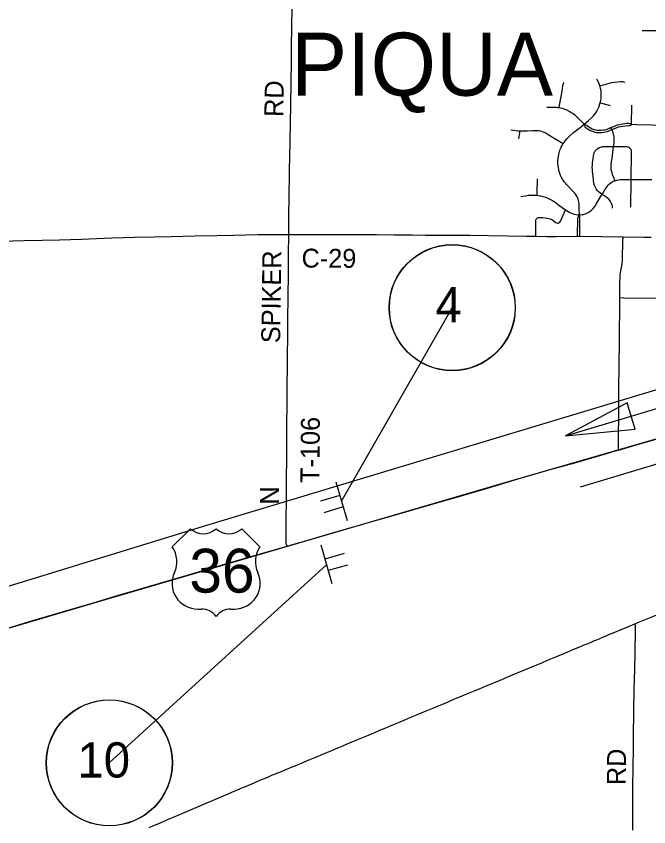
# Model space of a CAD drawing. Extents: x -87 to 2145, y -2128 to 440.
# Drawn here: x 138.4 to 188.6, y 71.9 to 136.3 of the extents above; entities that cross this region are included whole.
import ezdxf

# ---------------------------------------------------------------- set-up
doc = ezdxf.new("R2010")
doc.units = 0
for name, color, linetype in [('BR_P_Gen_Text', 7, 'Continuous'), ('Default', 7, 'Continuous'), ('GM_X_City_Street', 7, 'Continuous'), ('GM_X_Corporation_Text', 7, 'Continuous'), ('GM_X_County_Road', 7, 'Continuous'), ('GM_X_County_Road_Text', 7, 'Continuous'), ('GM_X_Rail_Line', 7, 'Continuous'), ('GM_X_Township_Road', 7, 'Continuous'), ('GM_X_Township_Road_Text', 7, 'Continuous'), ('GM_X_US_Location', 7, 'Continuous'), ('GM_X_US_Route', 7, 'Continuous'), ('GM_X_US_Shield', 7, 'Continuous'), ('SH_Masking', 7, 'Continuous'), ('SH_Text', 7, 'Continuous'), ('SN_P_Signs', 7, 'Continuous')]:
    doc.layers.add(name, color=color, linetype=linetype)

msp = doc.modelspace()

# ---------------------------------------------------------------- linework, layer by layer
at = {"layer": 'BR_P_Gen_Text'}
msp.add_lwpolyline([(187.498, 103.462), (186.875, 105.554), (181.957, 102.949)], close=True, dxfattribs=at)
at = {"layer": 'Default'}
for p, q in [((181.957, 102.949), (194.902, 106.807)), ((196.074, 102.731), (183.129, 98.874)), ((187.777, 102.282), (187.878, 102.311))]:
    msp.add_line(p, q, dxfattribs=at)
for points in [[(187.878, 102.311), (189.977, 102.913), (191.831, 103.459), (192.567, 103.673)], [(180.742, 100.255), (182.714, 100.807), (185.158, 101.518), (185.837, 101.713), (185.942, 101.744)], [(185.942, 101.744), (186.179, 101.813), (187.777, 102.282)], [(176.639, 99.062), (178.291, 99.544), (180.742, 100.255)], [(159.862, 94.181), (160.411, 94.341), (160.884, 94.475), (161.8, 94.734), (162.32, 94.886), (162.871, 95.045), (164.853, 95.632), (165.609, 95.853), (166.146, 96.004), (166.793, 96.188), (167.171, 96.299), (167.927, 96.519), (168.732, 96.747), (172.196, 97.76), (173.411, 98.107), (175.412, 98.687), (176.639, 99.062)], [(133.694, 86.485), (133.8, 86.517), (135.427, 87.003), (136.486, 87.322), (138.033, 87.78), (139.694, 88.277), (142.302, 89.049), (144.757, 89.77), (146.219, 90.197), (149.687, 91.217), (151.588, 91.771), (153.73, 92.398), (154.915, 92.745), (156.272, 93.142), (157.28, 93.436), (158.387, 93.752), (159.127, 93.965), (159.862, 94.181)]]:
    msp.add_lwpolyline(points, dxfattribs=at)
at = {"layer": 'GM_X_City_Street'}
msp.add_line((187.22, 127.686), (187.227, 129.197), dxfattribs=at)
for points in [[(188.066, 135.124), (189.267, 135.13)], [(183.069, 120.491), (183.065, 120.956), (183.044, 121.413), (183.03, 121.508), (183.004, 121.621), (182.968, 121.732), (182.922, 121.853), (182.864, 121.97), (182.756, 122.132), (182.678, 122.224), (182.548, 122.37), (182.069, 122.865), (181.962, 122.989), (181.867, 123.115), (181.741, 123.311), (181.639, 123.498), (181.583, 123.619), (181.523, 123.776), (181.477, 123.916), (181.435, 124.073), (181.404, 124.238), (181.385, 124.37), (181.372, 124.568), (181.371, 124.783), (181.382, 124.965), (181.405, 125.145), (181.431, 125.287), (181.457, 125.407), (181.487, 125.515), (181.524, 125.627), (181.568, 125.739), (181.62, 125.853), (181.695, 125.996), (181.785, 126.139), (181.855, 126.242), (181.949, 126.371), (182.075, 126.524), (182.233, 126.694), (182.364, 126.819), (182.603, 127.022), (182.925, 127.276), (183.388, 127.642), (183.445, 127.69), (183.805, 127.987), (184.06, 128.216), (184.174, 128.332), (184.279, 128.457), (184.375, 128.59), (184.462, 128.731), (184.54, 128.877), (184.615, 129.045), (184.679, 129.219), (184.728, 129.389), (184.769, 129.578), (184.792, 129.727), (184.804, 129.876), (184.809, 130.025), (184.803, 130.206), (184.789, 130.353), (184.758, 130.529), (184.724, 130.671), (184.706, 130.726), (184.679, 130.81), (184.617, 130.959), (184.521, 131.148), (184.467, 131.249)], [(181.463, 128.998), (181.502, 129.204), (181.629, 129.895), (181.705, 130.297), (181.75, 130.72), (181.762, 130.784), (181.78, 130.847), (181.808, 130.906), (181.873, 131.02)], [(184.706, 130.726), (184.892, 130.785), (185.201, 130.876), (185.461, 130.941), (185.653, 130.985), (185.872, 131.023), (186.354, 131.07), (186.436, 131.075), (186.501, 131.069), (186.564, 131.052), (186.654, 131.011), (186.668, 131.003)], [(184.728, 129.389), (184.931, 129.335), (185.526, 129.179)], [(180.494, 129.025), (180.706, 129.04), (180.856, 129.049), (181.021, 129.046), (181.225, 129.031), (181.356, 129.015), (181.463, 128.998), (181.583, 128.976), (181.707, 128.946), (181.835, 128.907), (181.992, 128.853), (182.129, 128.792), (182.221, 128.751), (182.306, 128.702), (182.432, 128.621), (182.569, 128.527), (182.725, 128.404), (182.873, 128.272), (183.014, 128.131), (183.445, 127.69)], [(183.445, 127.69), (183.679, 127.579), (183.797, 127.492), (183.962, 127.384), (184.077, 127.32), (184.167, 127.28), (184.244, 127.254), (184.356, 127.228), (184.486, 127.21), (184.634, 127.203), (184.798, 127.207), (184.994, 127.224), (185.124, 127.245), (185.234, 127.276), (185.388, 127.334), (185.565, 127.412), (185.794, 127.512), (185.908, 127.563), (186.013, 127.598), (186.1, 127.625), (186.275, 127.67), (186.5, 127.718), (186.678, 127.744), (186.842, 127.756), (187.004, 127.754), (187.116, 127.745), (187.22, 127.686)], [(183.445, 127.69), (183.508, 127.48), (183.605, 127.398), (183.825, 127.256), (183.94, 127.192), (184.044, 127.146), (184.183, 127.096), (184.31, 127.061), (184.422, 127.038), (184.569, 127.021), (184.716, 127.016), (184.864, 127.023), (185.01, 127.041), (185.155, 127.07), (185.296, 127.112), (185.45, 127.171), (185.646, 127.26), (185.851, 127.346), (185.997, 127.404), (186.17, 127.463), (186.362, 127.508), (186.531, 127.536), (186.742, 127.558), (186.983, 127.569), (187.071, 127.576), (187.146, 127.6), (187.22, 127.686)], [(187.22, 127.686), (187.663, 127.65), (188.846, 127.632), (193.627, 127.611), (195.137, 127.594), (195.345, 127.592), (195.511, 127.579), (195.682, 127.558), (195.808, 127.533), (195.964, 127.494), (196.161, 127.44), (196.475, 127.347), (196.681, 127.295), (196.856, 127.263), (197.034, 127.242), (197.295, 127.225), (197.482, 127.218), (199.022, 127.192), (200.851, 127.18), (201.004, 127.189), (201.127, 127.201), (201.223, 127.215)], [(177.619, 127.226), (178.198, 127.167), (178.353, 127.153), (178.651, 127.149), (178.948, 127.16), (179.373, 127.191), (179.535, 127.196), (179.731, 127.188), (179.859, 127.174), (179.986, 127.149), (180.11, 127.114), (180.247, 127.063), (180.41, 126.989), (180.524, 126.927), (180.941, 126.667), (181.785, 126.139)], [(178.265, 126.517), (178.332, 126.998), (178.353, 127.153)], [(185.897, 123.199), (185.801, 123.443), (185.71, 123.673), (185.666, 123.816), (185.625, 123.972), (185.599, 124.125), (185.59, 124.258), (185.589, 124.358), (185.602, 124.491), (185.694, 125.191), (185.793, 125.908), (185.802, 125.972), (185.831, 126.248), (185.839, 126.41), (185.836, 126.524), (185.827, 126.683), (185.811, 126.794), (185.788, 126.894), (185.759, 127.006), (185.723, 127.097), (185.671, 127.211), (185.646, 127.26), (185.606, 127.338), (185.565, 127.412)], [(184.874, 122.113), (184.74, 122.203), (184.587, 122.327), (184.514, 122.393), (184.45, 122.467), (184.394, 122.544), (184.341, 122.65), (184.291, 122.771), (184.252, 122.896), (184.221, 123.04), (184.192, 123.227), (184.156, 123.53), (184.129, 123.756), (184.114, 123.917), (184.104, 124.083), (184.098, 124.263), (184.104, 124.412), (184.126, 124.635), (184.16, 124.933), (184.193, 125.158), (184.217, 125.304), (184.245, 125.398), (184.277, 125.473), (184.328, 125.558), (184.388, 125.635), (184.458, 125.704), (184.536, 125.764), (184.635, 125.822), (184.74, 125.869), (184.818, 125.894), (184.898, 125.908), (185.038, 125.912), (185.793, 125.908), (186.8, 125.902), (186.881, 125.896), (186.944, 125.88), (187.004, 125.854), (187.059, 125.818), (187.125, 125.753)], [(187.168, 121.103), (187.179, 123.296), (187.204, 125.399), (187.202, 125.547), (187.191, 125.628), (187.177, 125.675), (187.161, 125.704), (187.125, 125.753)], [(178.431, 121.948), (178.804, 122.008), (179.015, 122.037), (179.211, 122.053), (179.424, 122.057), (179.621, 122.049), (179.715, 122.039), (179.816, 122.028), (179.994, 121.996), (180.169, 121.951), (180.372, 121.887), (180.571, 121.812), (180.736, 121.738), (180.939, 121.631), (181.079, 121.545), (181.252, 121.415), (181.439, 121.261), (181.699, 121.061), (181.964, 120.88), (182.182, 120.752), (182.325, 120.672), (182.459, 120.61), (182.582, 120.565), (182.692, 120.534), (182.805, 120.514), (182.975, 120.491), (183.069, 120.491), (183.148, 120.491), (183.28, 120.501), (183.393, 120.52), (183.52, 120.554), (183.612, 120.587), (183.713, 120.636), (183.823, 120.704), (183.933, 120.782), (184.041, 120.87), (184.168, 120.997), (184.288, 121.15), (184.402, 121.322), (184.839, 122.054), (184.874, 122.113), (185.09, 122.477), (185.188, 122.629), (185.268, 122.733), (185.366, 122.843), (185.472, 122.945), (185.574, 123.028), (185.684, 123.1), (185.785, 123.154), (185.897, 123.199), (186.033, 123.24), (186.193, 123.275), (186.323, 123.293), (186.503, 123.303), (187.179, 123.296), (188.817, 123.281)], [(179.715, 122.039), (179.721, 122.259), (179.75, 123.338)], [(185.714, 121.006), (185.701, 121.151), (185.683, 121.245), (185.654, 121.336), (185.608, 121.438), (185.551, 121.534), (185.484, 121.625), (185.401, 121.727), (185.294, 121.822), (185.155, 121.934), (185.049, 122.008), (184.994, 122.041), (184.874, 122.113)], [(179.602, 118.788), (179.605, 118.905), (179.602, 119.987), (179.609, 120.052), (179.624, 120.099), (179.647, 120.142), (179.678, 120.181), (179.715, 120.213), (179.757, 120.239), (179.817, 120.264), (179.881, 120.277), (179.963, 120.28), (180.16, 120.275), (180.356, 120.259), (180.502, 120.236), (180.613, 120.208), (180.753, 120.16), (180.873, 120.106), (180.986, 120.041), (181.106, 119.954), (181.199, 119.888), (181.272, 119.849), (181.333, 119.826), (181.382, 119.821), (181.414, 119.827), (181.444, 119.84), (181.483, 119.869), (181.515, 119.907), (181.565, 119.991), (181.692, 120.276), (181.964, 120.88)], [(182.935, 118.784), (182.945, 120.218), (182.969, 120.305), (183.069, 120.491)], [(183.106, 118.785), (183.118, 120.211), (183.112, 120.315), (183.069, 120.491)], [(186.179, 101.813), (186.191, 105.689), (186.193, 105.815), (186.207, 106.902), (186.222, 108.28), (186.245, 110.757), (186.273, 113.447), (186.276, 113.914), (186.279, 114.347), (186.276, 114.725), (186.283, 115.17), (186.3, 115.55), (186.316, 115.732), (186.358, 116.029), (186.41, 116.305), (186.461, 116.576), (186.49, 116.831), (186.5, 117.024), (186.529, 118.385), (186.537, 118.74)], [(186.276, 113.914), (186.606, 113.91), (189.275, 113.875), (191.391, 113.853), (194.038, 113.828), (198.706, 113.787), (200.912, 113.763), (201.176, 113.761)]]:
    msp.add_lwpolyline(points, dxfattribs=at)
at = {"layer": 'GM_X_County_Road'}
msp.add_line((173.97, 118.879), (174.367, 118.872), dxfattribs=at)
for points in [[(133.889, 118.332), (135.072, 118.352), (136.155, 118.376), (138.989, 118.45), (140.424, 118.486), (141.81, 118.511), (142.663, 118.536), (143.544, 118.567), (145.958, 118.649), (147.752, 118.703), (149.306, 118.74), (150.673, 118.775), (152.555, 118.814), (154.308, 118.849), (155.615, 118.868), (157.559, 118.914), (159.866, 118.938), (159.998, 118.939)], [(159.998, 118.939), (164.781, 118.927), (166.947, 118.916), (166.974, 118.915)], [(166.974, 118.915), (168.335, 118.9), (169.827, 118.89), (170.844, 118.886), (173.97, 118.879)], [(174.367, 118.872), (178.836, 118.796), (179.602, 118.788)], [(179.602, 118.788), (180.509, 118.777), (181.232, 118.774), (182.935, 118.784)], [(182.935, 118.784), (183.106, 118.785), (186.537, 118.74)], [(186.537, 118.74), (188.198, 118.714), (188.774, 118.708)], [(187.475, 88.008), (187.717, 88.109), (188.901, 88.6), (190.644, 89.321), (191.039, 89.481), (191.586, 89.708), (192.209, 89.968), (192.773, 90.203), (193.168, 90.366), (193.518, 90.509), (193.874, 90.659), (194.199, 90.793), (194.577, 90.952), (194.872, 91.071), (194.92, 91.091)], [(148.93, 71.852), (149.197, 71.965), (149.41, 72.054), (149.872, 72.249), (150.323, 72.442), (150.495, 72.516), (150.668, 72.59), (150.907, 72.692), (151.076, 72.766), (151.22, 72.827), (152.145, 73.227), (153.071, 73.623), (155.202, 74.526), (155.493, 74.649), (155.801, 74.78), (156.118, 74.914), (156.335, 75.008), (156.513, 75.083), (156.695, 75.162), (156.875, 75.238), (157.07, 75.32), (157.244, 75.394), (157.415, 75.465), (157.591, 75.539), (157.836, 75.641), (158.066, 75.737), (158.385, 75.869), (158.668, 75.986), (158.876, 76.073), (159.06, 76.149), (159.279, 76.24), (159.484, 76.325), (159.666, 76.401), (159.859, 76.481), (160.082, 76.574), (160.276, 76.655), (160.503, 76.746), (161.671, 77.23), (161.942, 77.342), (162.148, 77.429), (162.333, 77.505), (162.47, 77.562), (162.63, 77.629), (162.78, 77.692), (163.068, 77.813), (163.357, 77.935), (163.698, 78.078), (164.015, 78.211), (164.295, 78.33), (164.596, 78.456), (164.957, 78.608), (165.525, 78.846), (166.2, 79.131), (166.567, 79.285), (166.877, 79.415), (167.229, 79.56), (167.561, 79.697), (167.936, 79.853), (168.314, 80.01), (168.841, 80.231), (169.156, 80.363), (169.507, 80.511), (169.759, 80.617), (170.007, 80.722), (170.404, 80.889), (170.905, 81.097), (171.43, 81.316), (171.931, 81.524), (172.404, 81.722), (173.064, 81.995), (173.776, 82.29), (174.282, 82.501), (174.8, 82.716), (175.15, 82.861), (175.495, 83.007), (175.931, 83.189), (176.543, 83.445), (177.092, 83.675), (177.639, 83.905), (179.696, 84.761), (180.085, 84.925), (180.543, 85.12), (181.207, 85.403), (181.782, 85.641), (182.157, 85.797), (182.639, 85.997), (183.118, 86.195), (183.461, 86.338), (183.763, 86.464), (183.997, 86.561), (184.232, 86.659), (184.451, 86.75), (184.696, 86.852), (184.937, 86.954), (185.154, 87.045), (185.358, 87.13), (186.931, 87.781), (187.287, 87.931), (187.475, 88.008)]]:
    msp.add_lwpolyline(points, dxfattribs=at)
at = {"layer": 'GM_X_Rail_Line'}
for points in [[(84.262, 75.195), (85.555, 75.511), (87.137, 75.848), (109.888, 82.652), (131.343, 89.033), (153.492, 95.84), (178.168, 103.295), (200.207, 109.918), (206.322, 111.759), (210.944, 112.625), (214.391, 113.306), (217.944, 114.045), (221.724, 114.913), (223.852, 115.454), (226.693, 115.749), (227.843, 115.733)], [(85.452, 72.193), (102.397, 77.245), (110.324, 79.597), (120.225, 82.518), (145.521, 89.976), (177.626, 99.356), (203.084, 106.73), (227.824, 114.019), (228.565, 114.249), (228.858, 114.342), (229.049, 114.48), (229.134, 114.685), (229.071, 115.804)]]:
    msp.add_lwpolyline(points, dxfattribs=at)
at = {"layer": 'GM_X_Township_Road'}
msp.add_line((159.808, 97.526), (159.808, 97.756), dxfattribs=at)
for points in [[(159.998, 118.939), (159.993, 119.354), (160.01, 120.659), (160.025, 121.677), (160.071, 124.029), (160.112, 126.243), (160.142, 127.935), (160.158, 129.064), (160.197, 131.178), (160.21, 132.395), (160.227, 133.766), (160.249, 135.507), (160.275, 136.909), (160.333, 139.198), (160.381, 141.196), (160.396, 142.033), (160.463, 144.819), (160.469, 145.136)], [(159.87, 105.713), (159.882, 106.299), (159.88, 107.05), (159.893, 108.35), (159.908, 109.27), (159.927, 110.882), (159.936, 112.603), (159.949, 113.539), (159.977, 116.275), (159.99, 117.46), (159.999, 118.788), (159.998, 118.939)], [(159.808, 97.756), (159.81, 98.449), (159.827, 99.813), (159.835, 100.862), (159.846, 102.453), (159.855, 104.092), (159.867, 105.125), (159.87, 105.713)], [(159.862, 94.181), (159.81, 94.323), (159.798, 94.38), (159.792, 94.427), (159.79, 94.49), (159.79, 94.844), (159.792, 96.044), (159.797, 96.662), (159.808, 97.526)], [(187.321, 71.623), (187.32, 73.083), (187.323, 75.002), (187.334, 76.692), (187.356, 78.02), (187.373, 79.169), (187.427, 82.86), (187.443, 83.548), (187.461, 84.451), (187.488, 85.697), (187.522, 87.593), (187.524, 87.768), (187.522, 87.829), (187.518, 87.88), (187.503, 87.933), (187.488, 87.973), (187.475, 88.008)]]:
    msp.add_lwpolyline(points, dxfattribs=at)
at = {"layer": 'GM_X_US_Route'}
msp.add_line((187.777, 102.282), (187.878, 102.311), dxfattribs=at)
for points in [[(187.878, 102.311), (189.977, 102.913), (191.831, 103.459), (192.567, 103.673)], [(180.742, 100.255), (182.714, 100.807), (185.158, 101.518), (185.837, 101.713), (185.942, 101.744)], [(185.942, 101.744), (186.179, 101.813), (187.777, 102.282)], [(176.639, 99.062), (178.291, 99.544), (180.742, 100.255)], [(159.862, 94.181), (160.411, 94.341), (160.884, 94.475), (161.8, 94.734), (162.32, 94.886), (162.871, 95.045), (164.853, 95.632), (165.609, 95.853), (166.146, 96.004), (166.793, 96.188), (167.171, 96.299), (167.927, 96.519), (168.732, 96.747), (172.196, 97.76), (173.411, 98.107), (175.412, 98.687), (176.639, 99.062)], [(133.694, 86.485), (133.8, 86.517), (135.427, 87.003), (136.486, 87.322), (138.033, 87.78), (139.694, 88.277), (142.302, 89.049), (144.757, 89.77), (146.219, 90.197), (149.687, 91.217), (151.588, 91.771), (153.73, 92.398), (154.915, 92.745), (156.272, 93.142), (157.28, 93.436), (158.387, 93.752), (159.127, 93.965), (159.862, 94.181)]]:
    msp.add_lwpolyline(points, dxfattribs=at)
at = {"layer": 'GM_X_US_Shield'}
for p, q in [((152.201, 95.568), (150.751, 94.118)), ((157.712, 94.118), (156.261, 95.568)), ((152.781, 89.187), (153.071, 89.187)), ((155.391, 89.187), (155.681, 89.187))]:
    msp.add_line(p, q, dxfattribs=at)
for centre, radius, start, end in [((153.216, 96.604), 1.45, 225.573, 314.427), ((155.246, 96.604), 1.45, 225.573, 314.427), ((149.088, 92.953), 2.03, 334.54712, 35.00093), ((159.375, 92.953), 2.03, 144.99907, 205.45288), ((152.758, 91.217), 2.03, 154.83192, 270.63826), ((155.704, 91.217), 2.03, 269.36174, 25.16808), ((153.071, 87.737), 1.45, 36.8699, 90), ((155.391, 87.737), 1.45, 90, 143.1301)]:
    msp.add_arc(centre, radius, start, end, dxfattribs=at)
at = {"layer": 'SH_Masking'}
for centre in [(172.985, 113.113), (145.766, 76.968)]:
    msp.add_circle(centre, 5, dxfattribs=at)
at = {"layer": 'SH_Text'}
for p, q in [((164.183, 97.753), (172.985, 113.113)), ((163.012, 92.723), (145.747, 76.976))]:
    msp.add_line(p, q, dxfattribs=at)
for centre in [(172.966, 113.121), (145.747, 76.976)]:
    msp.add_circle(centre, 5, dxfattribs=at)
at = {"layer": 'SN_P_Signs'}
for p, q in [((163.728, 99.287), (164.637, 96.219)), ((164.046, 98.213), (162.512, 97.759)), ((164.319, 97.293), (162.785, 96.838)), ((164.183, 97.753), (164.183, 97.753)), ((164.183, 97.753), (164.183, 97.753)), ((163.456, 91.186), (162.569, 94.261)), ((162.879, 93.185), (164.416, 93.628)), ((163.012, 92.723), (163.012, 92.723)), ((163.012, 92.723), (163.012, 92.723)), ((163.145, 92.262), (164.683, 92.706))]:
    msp.add_line(p, q, dxfattribs=at)

# ---------------------------------------------------------------- texts
at = {"layer": 'GM_X_Corporation_Text'}
msp.add_text('PIQUA', height=5, rotation=0.00001, dxfattribs=at).set_placement((160.174, 129.951))
at = {"layer": 'GM_X_County_Road_Text'}
msp.add_text('C-29', height=1.5, rotation=359.65526, dxfattribs=at).set_placement((161.013, 116.303))
at = {"layer": 'GM_X_Township_Road_Text'}
for s, rotation, p in [('RD', 89.01673, (159.558, 128.252)), ('SPIKER', 89.22482, (159.315, 110.291)), ('T-106', 89.43884, (162.421, 99.2)), ('N', 90, (159.228, 97.481)), ('RD', 89.50635, (186.75, 75.2))]:
    msp.add_text(s, height=1.5, rotation=rotation, dxfattribs=at).set_placement(p)
at = {"layer": 'GM_X_US_Location'}
for s, p in [('/', (154.23, 92.205)), ('0', (154.229, 92.205))]:
    msp.add_text(s, height=0.005, dxfattribs=at).set_placement(p)
msp.add_text('36', height=0.005, rotation=0.00001, dxfattribs=at).set_placement((153.197, 91.17))
at = {"layer": 'GM_X_US_Shield'}
msp.add_text('36', height=3.4805, dxfattribs=at).set_placement((152.108, 90.492))
at = {"layer": 'SH_Text'}
for s, p in [('4', (171.645, 111.953)), ('10', (143.233, 75.808))]:
    msp.add_text(s, height=2.8, rotation=360, dxfattribs=at).set_placement(p)

doc.saveas('drawing.dxf')
